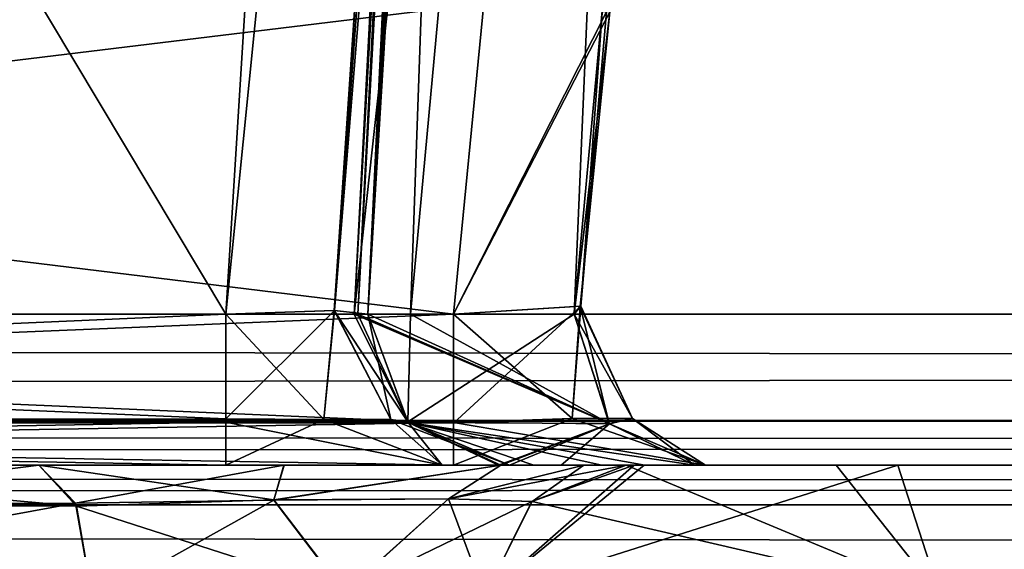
# Model space of a CAD drawing. Header units: inches. Extents: x -9.7 to 9.7, y -2.4 to 4.3.
# Tile 514 of 656: x -2.358 to -2.152, y -1.623 to -1.512. Entities that reach past the tile are written whole.
import ezdxf

# ---------------------------------------------------------------- set-up
doc = ezdxf.new("R2010")
doc.units = ezdxf.units.IN
doc.header["$LTSCALE"] = 101.851852
doc.header["$MEASUREMENT"] = 0
for name, color, linetype in [('166', 7, 'CONTINUOUS'), ('175', 7, 'CONTINUOUS'), ('200', 7, 'CONTINUOUS'), ('230', 7, 'CONTINUOUS'), ('231', 7, 'CONTINUOUS'), ('3858', 7, 'CONTINUOUS'), ('3863', 7, 'CONTINUOUS'), ('4285', 7, 'CONTINUOUS'), ('4286', 7, 'CONTINUOUS'), ('4287', 7, 'CONTINUOUS'), ('467', 7, 'CONTINUOUS'), ('5786', 7, 'CONTINUOUS'), ('5787', 7, 'CONTINUOUS'), ('5788', 7, 'CONTINUOUS'), ('5794', 7, 'CONTINUOUS'), ('5795', 7, 'CONTINUOUS'), ('5796', 7, 'CONTINUOUS'), ('5797', 7, 'CONTINUOUS'), ('5800', 7, 'CONTINUOUS'), ('5801', 7, 'CONTINUOUS'), ('5969', 7, 'CONTINUOUS'), ('5970', 7, 'CONTINUOUS'), ('5993', 7, 'CONTINUOUS'), ('5994', 7, 'CONTINUOUS'), ('6310', 7, 'CONTINUOUS'), ('6857', 7, 'CONTINUOUS'), ('759', 7, 'CONTINUOUS'), ('760', 7, 'CONTINUOUS'), ('761', 7, 'CONTINUOUS'), ('762', 7, 'CONTINUOUS'), ('763', 7, 'CONTINUOUS'), ('764', 7, 'CONTINUOUS'), ('765', 7, 'CONTINUOUS'), ('766', 7, 'CONTINUOUS'), ('767', 7, 'CONTINUOUS'), ('768', 7, 'CONTINUOUS'), ('8370', 7, 'CONTINUOUS'), ('8384', 7, 'CONTINUOUS')]:
    doc.layers.add(name, color=color, linetype=linetype)

msp = doc.modelspace()

# ---------------------------------------------------------------- linework, layer by layer
at = {"layer": '166', "linetype": 'CONTINUOUS'}
for points in [[(8.075, -1.605, 4.09849), (-8.075, -1.605, 4.09849), (8.075, -1.605, -4.09849), (8.075, -1.605, 4.09849)], [(8.075, -1.605, -4.09849), (-8.075, -1.605, 4.09849), (-8.075, -1.605, -4.09849), (8.075, -1.605, -4.09849)]]:
    msp.add_3dface(points, dxfattribs=at)
at = {"layer": '175', "linetype": 'CONTINUOUS'}
for points in [[(8.57824, -1.605, 4.59779), (-8.57822, -1.605, 4.59779), (5.96565, -1.605, 4.58254), (8.57824, -1.605, 4.59779)], [(5.96565, -1.605, 4.58254), (-8.57822, -1.605, 4.59779), (1.96565, -1.605, 4.58254), (5.96565, -1.605, 4.58254)], [(1.96565, -1.605, 4.58254), (-8.57822, -1.605, 4.59779), (-1.98604, -1.605, 4.58467), (1.96565, -1.605, 4.58254)], [(-1.98604, -1.605, 4.58467), (-8.57822, -1.605, 4.59779), (-5.98604, -1.605, 4.58467), (-1.98604, -1.605, 4.58467)], [(-8.57821, -1.605, -4.59779), (8.57824, -1.605, -4.59779), (-5.96565, -1.605, -4.58254), (-8.57821, -1.605, -4.59779)], [(-2.09812, -1.605, 4.5635), (-1.98604, -1.605, 4.58467), (-5.98604, -1.605, 4.58467), (-2.09812, -1.605, 4.5635)], [(-2.18687, -1.605, 4.49132), (-2.09812, -1.605, 4.5635), (-5.98604, -1.605, 4.58467), (-2.18687, -1.605, 4.49132)], [(-2.31452, -1.605, 4.45621), (-2.18687, -1.605, 4.49132), (-5.98604, -1.605, 4.58467), (-2.31452, -1.605, 4.45621)], [(-2.82517, -1.605, 4.45621), (-2.31452, -1.605, 4.45621), (-5.98604, -1.605, 4.58467), (-2.82517, -1.605, 4.45621)], [(-5.96565, -1.605, -4.58254), (8.57824, -1.605, -4.59779), (-1.96565, -1.605, -4.58254), (-5.96565, -1.605, -4.58254)], [(-5.86027, -1.605, -4.53864), (-5.96565, -1.605, -4.58254), (-1.96565, -1.605, -4.58254), (-5.86027, -1.605, -4.53864)], [(-5.68548, -1.605, -4.45621), (-5.86027, -1.605, -4.53864), (-1.96565, -1.605, -4.58254), (-5.68548, -1.605, -4.45621)], [(-5.17483, -1.605, -4.45621), (-5.68548, -1.605, -4.45621), (-1.96565, -1.605, -4.58254), (-5.17483, -1.605, -4.45621)], [(-4.82517, -1.605, -4.45621), (-5.17483, -1.605, -4.45621), (-1.96565, -1.605, -4.58254), (-4.82517, -1.605, -4.45621)], [(-4.15533, -1.605, -4.45621), (-4.82517, -1.605, -4.45621), (-1.96565, -1.605, -4.58254), (-4.15533, -1.605, -4.45621)], [(-4.11292, -1.605, -4.43865), (-4.15533, -1.605, -4.45621), (-1.96565, -1.605, -4.58254), (-4.11292, -1.605, -4.43865)], [(-3.84467, -1.605, -4.45621), (-4.11292, -1.605, -4.43865), (-1.96565, -1.605, -4.58254), (-3.84467, -1.605, -4.45621)], [(-3.17483, -1.605, -4.45621), (-3.84467, -1.605, -4.45621), (-2.07925, -1.605, -4.57127), (-3.17483, -1.605, -4.45621)], [(-2.07925, -1.605, -4.57127), (-3.84467, -1.605, -4.45621), (-1.96565, -1.605, -4.58254), (-2.07925, -1.605, -4.57127)], [(-3.13242, -1.605, -4.43865), (-3.17483, -1.605, -4.45621), (-2.07925, -1.605, -4.57127), (-3.13242, -1.605, -4.43865)], [(-2.82517, -1.605, -4.45621), (-3.13242, -1.605, -4.43865), (-2.07925, -1.605, -4.57127), (-2.82517, -1.605, -4.45621)], [(-2.31452, -1.605, -4.45621), (-2.82517, -1.605, -4.45621), (-2.07925, -1.605, -4.57127), (-2.31452, -1.605, -4.45621)], [(-2.26927, -1.605, -4.4356), (-2.31452, -1.605, -4.45621), (-2.17403, -1.605, -4.50706), (-2.26927, -1.605, -4.4356)], [(-2.17403, -1.605, -4.50706), (-2.31452, -1.605, -4.45621), (-2.07925, -1.605, -4.57127), (-2.17403, -1.605, -4.50706)], [(-2.26926, -1.605, 4.4356), (-2.18687, -1.605, 4.49132), (-2.31452, -1.605, 4.45621), (-2.26926, -1.605, 4.4356)], [(-2.25518, -1.605, -4.38791), (-2.26927, -1.605, -4.4356), (-2.17403, -1.605, -4.50706), (-2.25518, -1.605, -4.38791)], [(-2.2308, -1.605, 4.38504), (-2.18687, -1.605, 4.49132), (-2.26926, -1.605, 4.4356), (-2.2308, -1.605, 4.38504)], [(-2.23965, -1.605, 4.35707), (-2.2308, -1.605, 4.38504), (-2.26926, -1.605, 4.4356), (-2.23965, -1.605, 4.35707)], [(-2.25518, -1.605, 4.38791), (-2.23965, -1.605, 4.35707), (-2.26926, -1.605, 4.4356), (-2.25518, -1.605, 4.38791)], [(-2.25754, -1.605, -4.36073), (-2.25518, -1.605, -4.38791), (-2.25702, -1.605, -4.33343), (-2.25754, -1.605, -4.36073)], [(-2.25754, -1.605, 4.36074), (-2.25702, -1.605, 4.33343), (-2.25518, -1.605, 4.38791), (-2.25754, -1.605, 4.36074)], [(-2.25702, -1.605, -4.33343), (-2.25518, -1.605, -4.38791), (-2.23964, -1.605, -4.35706), (-2.25702, -1.605, -4.33343)], [(-2.25702, -1.605, 4.33343), (-2.23965, -1.605, 4.35707), (-2.25518, -1.605, 4.38791), (-2.25702, -1.605, 4.33343)], [(-2.23964, -1.605, -4.35706), (-2.25518, -1.605, -4.38791), (-2.22707, -1.605, -4.40491), (-2.23964, -1.605, -4.35706)], [(-2.22707, -1.605, -4.40491), (-2.25518, -1.605, -4.38791), (-2.17403, -1.605, -4.50706), (-2.22707, -1.605, -4.40491)], [(-2.2308, -1.605, -4.38506), (-2.23964, -1.605, -4.35706), (-2.22915, -1.605, -4.39501), (-2.2308, -1.605, -4.38506)], [(-2.22915, -1.605, -4.39501), (-2.23964, -1.605, -4.35706), (-2.22707, -1.605, -4.40491), (-2.22915, -1.605, -4.39501)]]:
    msp.add_3dface(points, dxfattribs=at)
at = {"layer": '200', "linetype": 'CONTINUOUS'}
for points in [[(8.57837, -1.59603, 4.61919), (8.57837, -1.57343, 4.62775), (-8.57837, -1.59542, 4.61977), (8.57837, -1.59603, 4.61919)], [(-8.57837, -1.59542, 4.61977), (8.57837, -1.57343, 4.62775), (-8.57837, -1.57343, 4.62775), (-8.57837, -1.59542, 4.61977)], [(-8.57822, -1.605, 4.59779), (8.57837, -1.59603, 4.61919), (-8.57837, -1.59542, 4.61977), (-8.57822, -1.605, 4.59779)], [(-8.57822, -1.605, 4.59779), (8.57824, -1.605, 4.59779), (8.57837, -1.59603, 4.61919), (-8.57822, -1.605, 4.59779)]]:
    msp.add_3dface(points, dxfattribs=at)
at = {"layer": '230', "linetype": 'CONTINUOUS'}
for points in [[(-8.57837, -1.59603, -4.61919), (-8.57837, -1.57343, -4.62775), (8.57837, -1.59542, -4.61977), (-8.57837, -1.59603, -4.61919)], [(8.57837, -1.59542, -4.61977), (-8.57837, -1.57343, -4.62775), (8.57837, -1.57343, -4.62775), (8.57837, -1.59542, -4.61977)], [(8.57824, -1.605, -4.59779), (-8.57837, -1.59603, -4.61919), (8.57837, -1.59542, -4.61977), (8.57824, -1.605, -4.59779)], [(8.57824, -1.605, -4.59779), (-8.57821, -1.605, -4.59779), (-8.57837, -1.59603, -4.61919), (8.57824, -1.605, -4.59779)]]:
    msp.add_3dface(points, dxfattribs=at)
at = {"layer": '231', "linetype": 'CONTINUOUS'}
for points in [[(-1.89693, -0.63817, -4.57874), (-8.57837, -1.57343, -4.62775), (-1.93722, -0.62134, -4.57786), (-1.89693, -0.63817, -4.57874)], [(-1.93722, -0.62134, -4.57786), (-8.57837, -1.57343, -4.62775), (-2.10307, -0.63817, -4.57874), (-1.93722, -0.62134, -4.57786)], [(8.57837, -1.57343, -4.62775), (-8.57837, -1.57343, -4.62775), (8.52935, -0.63817, -4.57874), (8.57837, -1.57343, -4.62775)], [(5.89693, -0.63817, -4.57874), (-8.57837, -1.57343, -4.62775), (5.12257, -0.63817, -4.57874), (5.89693, -0.63817, -4.57874)], [(-8.57837, -1.57343, -4.62775), (5.89693, -0.63817, -4.57874), (6.10307, -0.63817, -4.57874), (-8.57837, -1.57343, -4.62775)], [(5.12257, -0.63817, -4.57874), (-8.57837, -1.57343, -4.62775), (4.87743, -0.63817, -4.57874), (5.12257, -0.63817, -4.57874)], [(4.87743, -0.63817, -4.57874), (-8.57837, -1.57343, -4.62775), (4.10307, -0.63817, -4.57874), (4.87743, -0.63817, -4.57874)], [(4.10307, -0.63817, -4.57874), (-8.57837, -1.57343, -4.62775), (3.89693, -0.63817, -4.57874), (4.10307, -0.63817, -4.57874)], [(3.89693, -0.63817, -4.57874), (-8.57837, -1.57343, -4.62775), (3.12257, -0.63817, -4.57874), (3.89693, -0.63817, -4.57874)], [(3.12257, -0.63817, -4.57874), (-8.57837, -1.57343, -4.62775), (2.87743, -0.63817, -4.57874), (3.12257, -0.63817, -4.57874)], [(2.87743, -0.63817, -4.57874), (-8.57837, -1.57343, -4.62775), (2.10307, -0.63817, -4.57874), (2.87743, -0.63817, -4.57874)], [(2.10307, -0.63817, -4.57874), (-8.57837, -1.57343, -4.62775), (1.89693, -0.63817, -4.57874), (2.10307, -0.63817, -4.57874)], [(1.89693, -0.63817, -4.57874), (-8.57837, -1.57343, -4.62775), (-1.89693, -0.63817, -4.57874), (1.89693, -0.63817, -4.57874)], [(-2.10307, -0.63817, -4.57874), (-8.57837, -1.57343, -4.62775), (-2.87743, -0.63817, -4.57874), (-2.10307, -0.63817, -4.57874)], [(8.52935, -0.63817, -4.57874), (-8.57837, -1.57343, -4.62775), (7.12257, -0.63817, -4.57874), (8.52935, -0.63817, -4.57874)], [(7.12257, -0.63817, -4.57874), (-8.57837, -1.57343, -4.62775), (6.87743, -0.63817, -4.57874), (7.12257, -0.63817, -4.57874)], [(6.87743, -0.63817, -4.57874), (-8.57837, -1.57343, -4.62775), (6.10307, -0.63817, -4.57874), (6.87743, -0.63817, -4.57874)]]:
    msp.add_3dface(points, dxfattribs=at)
at = {"layer": '3858', "linetype": 'CONTINUOUS'}
for points in [[(-8.075, -1.605, 4.09849), (8.075, -1.605, 4.09849), (8.075, -1.61324, 4.07784), (-8.075, -1.605, 4.09849)], [(-8.075, -1.605, 4.09849), (8.075, -1.61324, 4.07784), (-8.075, -1.61324, 4.07784), (-8.075, -1.605, 4.09849)], [(8.075, -1.63343, 4.06853), (-8.075, -1.63343, 4.06853), (-8.075, -1.61324, 4.07784), (8.075, -1.63343, 4.06853)], [(8.075, -1.61324, 4.07784), (8.075, -1.63343, 4.06853), (-8.075, -1.61324, 4.07784), (8.075, -1.61324, 4.07784)]]:
    msp.add_3dface(points, dxfattribs=at)
at = {"layer": '3863', "linetype": 'CONTINUOUS'}
for points in [[(8.075, -1.605, -4.09849), (-8.075, -1.605, -4.09849), (-8.075, -1.61324, -4.07784), (8.075, -1.605, -4.09849)], [(8.075, -1.61324, -4.07784), (8.075, -1.605, -4.09849), (-8.075, -1.61324, -4.07784), (8.075, -1.61324, -4.07784)], [(-8.075, -1.63343, -4.06853), (8.075, -1.63343, -4.06853), (8.075, -1.61324, -4.07784), (-8.075, -1.63343, -4.06853)], [(-8.075, -1.63343, -4.06853), (8.075, -1.61324, -4.07784), (-8.075, -1.61324, -4.07784), (-8.075, -1.63343, -4.06853)]]:
    msp.add_3dface(points, dxfattribs=at)
at = {"layer": '4285', "linetype": 'CONTINUOUS'}
for points in [[(-2.22915, -1.605, -4.39501), (-2.22707, -1.605, -4.40491), (-2.26038, -1.63239, -4.38928), (-2.22915, -1.605, -4.39501)], [(-2.25052, -1.61257, -4.38786), (-2.22915, -1.605, -4.39501), (-2.26038, -1.63239, -4.38928), (-2.25052, -1.61257, -4.38786)], [(-2.22707, -1.605, -4.40491), (-2.17403, -1.605, -4.50706), (-2.26038, -1.63239, -4.38928), (-2.22707, -1.605, -4.40491)], [(-2.26038, -1.63239, -4.38928), (-2.17403, -1.605, -4.50706), (-2.16515, -1.63239, -4.55673), (-2.26038, -1.63239, -4.38928)], [(-2.2308, -1.605, -4.38506), (-2.22915, -1.605, -4.39501), (-2.25052, -1.61257, -4.38786), (-2.2308, -1.605, -4.38506)], [(-2.17403, -1.605, -4.50706), (-2.07925, -1.605, -4.57127), (-2.16515, -1.63239, -4.55673), (-2.17403, -1.605, -4.50706)], [(-2.16515, -1.63239, -4.55673), (-2.07925, -1.605, -4.57127), (-1.98132, -1.63239, -4.61437), (-2.16515, -1.63239, -4.55673)]]:
    msp.add_3dface(points, dxfattribs=at)
at = {"layer": '4286', "linetype": 'CONTINUOUS'}
for points in [[(-2.35361, -1.605, -4.31474), (-2.3024, -1.605, -4.30977), (-2.34596, -1.61295, -4.33359), (-2.35361, -1.605, -4.31474)], [(-2.34596, -1.61295, -4.33359), (-2.3024, -1.605, -4.30977), (-2.30451, -1.61226, -4.32927), (-2.34596, -1.61295, -4.33359)], [(-2.3024, -1.605, -4.30977), (-2.25702, -1.605, -4.33343), (-2.30451, -1.61226, -4.32927), (-2.3024, -1.605, -4.30977)], [(-2.30451, -1.61226, -4.32927), (-2.25702, -1.605, -4.33343), (-2.26796, -1.612, -4.34979), (-2.30451, -1.61226, -4.32927)], [(-2.25702, -1.605, -4.33343), (-2.23964, -1.605, -4.35706), (-2.26796, -1.612, -4.34979), (-2.25702, -1.605, -4.33343)], [(-2.23964, -1.605, -4.35706), (-2.2308, -1.605, -4.38506), (-2.26796, -1.612, -4.34979), (-2.23964, -1.605, -4.35706)], [(-2.2308, -1.605, -4.38506), (-2.25052, -1.61257, -4.38786), (-2.26796, -1.612, -4.34979), (-2.2308, -1.605, -4.38506)], [(-2.30451, -1.61226, -4.32927), (-2.26796, -1.612, -4.34979), (-2.28976, -1.63161, -4.34579), (-2.30451, -1.61226, -4.32927)], [(-2.26796, -1.612, -4.34979), (-2.25052, -1.61257, -4.38786), (-2.28976, -1.63161, -4.34579), (-2.26796, -1.612, -4.34979)], [(-2.34596, -1.61295, -4.33359), (-2.30451, -1.61226, -4.32927), (-2.34234, -1.63343, -4.3425), (-2.34596, -1.61295, -4.33359)], [(-2.34234, -1.63343, -4.3425), (-2.30451, -1.61226, -4.32927), (-2.28976, -1.63161, -4.34579), (-2.34234, -1.63343, -4.3425)], [(-2.25052, -1.61257, -4.38786), (-2.26038, -1.63239, -4.38928), (-2.28976, -1.63161, -4.34579), (-2.25052, -1.61257, -4.38786)]]:
    msp.add_3dface(points, dxfattribs=at)
at = {"layer": '4287', "linetype": 'CONTINUOUS'}
for points in [[(-2.44175, -1.605, -4.3067), (-2.35361, -1.605, -4.31474), (-2.41885, -1.61324, -4.33886), (-2.44175, -1.605, -4.3067)], [(-2.35361, -1.605, -4.31474), (-2.34596, -1.61295, -4.33359), (-2.41885, -1.61324, -4.33886), (-2.35361, -1.605, -4.31474)], [(-2.34596, -1.61295, -4.33359), (-2.34234, -1.63343, -4.3425), (-2.45786, -1.63343, -4.332), (-2.34596, -1.61295, -4.33359)], [(-2.41885, -1.61324, -4.33886), (-2.34596, -1.61295, -4.33359), (-2.45786, -1.63343, -4.332), (-2.41885, -1.61324, -4.33886)]]:
    msp.add_3dface(points, dxfattribs=at)
at = {"layer": '467', "linetype": 'CONTINUOUS'}
for points in [[(-8.57837, -1.57343, 4.62775), (8.57837, -1.57343, 4.62775), (-8.52935, -0.63817, 4.57874), (-8.57837, -1.57343, 4.62775)], [(-8.52935, -0.63817, 4.57874), (8.57837, -1.57343, 4.62775), (-7.12257, -0.63817, 4.57874), (-8.52935, -0.63817, 4.57874)], [(-7.12257, -0.63817, 4.57874), (8.57837, -1.57343, 4.62775), (-6.87743, -0.63817, 4.57874), (-7.12257, -0.63817, 4.57874)], [(-6.87743, -0.63817, 4.57874), (8.57837, -1.57343, 4.62775), (-6.10307, -0.63817, 4.57874), (-6.87743, -0.63817, 4.57874)], [(-6.10307, -0.63817, 4.57874), (8.57837, -1.57343, 4.62775), (-5.89693, -0.63817, 4.57874), (-6.10307, -0.63817, 4.57874)], [(-5.89693, -0.63817, 4.57874), (8.57837, -1.57343, 4.62775), (-5.12257, -0.63817, 4.57874), (-5.89693, -0.63817, 4.57874)], [(-5.12257, -0.63817, 4.57874), (8.57837, -1.57343, 4.62775), (-4.87743, -0.63817, 4.57874), (-5.12257, -0.63817, 4.57874)], [(-4.87743, -0.63817, 4.57874), (8.57837, -1.57343, 4.62775), (-4.10307, -0.63817, 4.57874), (-4.87743, -0.63817, 4.57874)], [(8.57837, -1.57343, 4.62775), (-3.89693, -0.63817, 4.57874), (-4.10307, -0.63817, 4.57874), (8.57837, -1.57343, 4.62775)], [(-3.89693, -0.63817, 4.57874), (8.57837, -1.57343, 4.62775), (-3.12257, -0.63817, 4.57874), (-3.89693, -0.63817, 4.57874)], [(-3.12257, -0.63817, 4.57874), (8.57837, -1.57343, 4.62775), (-2.87743, -0.63817, 4.57874), (-3.12257, -0.63817, 4.57874)], [(-2.87743, -0.63817, 4.57874), (8.57837, -1.57343, 4.62775), (-2.10307, -0.63817, 4.57874), (-2.87743, -0.63817, 4.57874)]]:
    msp.add_3dface(points, dxfattribs=at)
at = {"layer": '5786', "linetype": 'CONTINUOUS'}
for points in [[(-2.7952, -1.605, 4.1199), (-2.57611, -1.605, 4.14496), (-2.26689, -1.605, 4.1199), (-2.7952, -1.605, 4.1199)], [(-2.26689, -1.605, 4.1199), (-2.57611, -1.605, 4.14496), (-2.51418, -1.605, 4.16967), (-2.26689, -1.605, 4.1199)], [(-2.3023, -1.605, 4.30978), (-2.26689, -1.605, 4.1199), (-2.51418, -1.605, 4.16967), (-2.3023, -1.605, 4.30978)], [(-2.35361, -1.605, 4.31474), (-2.3023, -1.605, 4.30978), (-2.51418, -1.605, 4.16967), (-2.35361, -1.605, 4.31474)], [(-2.44176, -1.605, 4.30669), (-2.35361, -1.605, 4.31474), (-2.51418, -1.605, 4.16967), (-2.44176, -1.605, 4.30669)], [(-2.25702, -1.605, 4.33343), (-2.26689, -1.605, 4.1199), (-2.3023, -1.605, 4.30978), (-2.25702, -1.605, 4.33343)], [(-2.26689, -1.605, 4.1199), (-2.25702, -1.605, 4.33343), (-2.25011, -1.605, 4.28995), (-2.26689, -1.605, 4.1199)], [(-2.21424, -1.605, 4.15111), (-2.26689, -1.605, 4.1199), (-2.21654, -1.605, 4.2123), (-2.21424, -1.605, 4.15111)], [(-2.21654, -1.605, 4.2123), (-2.26689, -1.605, 4.1199), (-2.22693, -1.605, 4.2299), (-2.21654, -1.605, 4.2123)], [(-2.22693, -1.605, 4.2299), (-2.26689, -1.605, 4.1199), (-2.23589, -1.605, 4.24827), (-2.22693, -1.605, 4.2299)], [(-2.23589, -1.605, 4.24827), (-2.26689, -1.605, 4.1199), (-2.25011, -1.605, 4.28995), (-2.23589, -1.605, 4.24827)]]:
    msp.add_3dface(points, dxfattribs=at)
at = {"layer": '5787', "linetype": 'CONTINUOUS'}
for points in [[(-2.26689, -1.57343, 4.14986), (-2.79523, -1.59526, 4.14202), (-2.26689, -1.59603, 4.14129), (-2.26689, -1.57343, 4.14986)], [(-2.79523, -1.57343, 4.14986), (-2.79523, -1.59526, 4.14202), (-2.26689, -1.57343, 4.14986), (-2.79523, -1.57343, 4.14986)], [(-2.79523, -1.59526, 4.14202), (-2.7952, -1.605, 4.1199), (-2.26689, -1.59603, 4.14129), (-2.79523, -1.59526, 4.14202)], [(-2.7952, -1.605, 4.1199), (-2.26689, -1.605, 4.1199), (-2.26689, -1.59603, 4.14129), (-2.7952, -1.605, 4.1199)]]:
    msp.add_3dface(points, dxfattribs=at)
at = {"layer": '5788', "linetype": 'CONTINUOUS'}
for points in [[(-2.79523, -1.57343, 4.14986), (-2.26689, -1.57343, 4.14986), (-2.79863, -1.50843, 4.14645), (-2.79523, -1.57343, 4.14986)], [(-2.79863, -1.50843, 4.14645), (-2.26689, -1.57343, 4.14986), (-2.26056, -1.50843, 4.14645), (-2.79863, -1.50843, 4.14645)]]:
    msp.add_3dface(points, dxfattribs=at)
at = {"layer": '5794', "linetype": 'CONTINUOUS'}
for points in [[(-2.27593, -1.57343, 4.27071), (-2.28765, -1.57343, 4.352), (-2.21216, -0.88343, 4.21696), (-2.27593, -1.57343, 4.27071)], [(-2.21216, -0.88343, 4.21696), (-2.28765, -1.57343, 4.352), (-2.25149, -0.88343, 4.352), (-2.21216, -0.88343, 4.21696)], [(-2.25149, -0.88343, 4.352), (-2.28765, -1.57343, 4.352), (-2.28695, -1.57343, 4.3721), (-2.25149, -0.88343, 4.352)], [(-2.28484, -1.57343, 4.39211), (-2.25149, -0.88343, 4.352), (-2.28695, -1.57343, 4.3721), (-2.28484, -1.57343, 4.39211)], [(-2.24885, -0.88343, 4.38832), (-2.25149, -0.88343, 4.352), (-2.28484, -1.57343, 4.39211), (-2.24885, -0.88343, 4.38832)], [(-2.26348, -1.22557, 4.40826), (-2.24885, -0.88343, 4.38832), (-2.28484, -1.57343, 4.39211), (-2.26348, -1.22557, 4.40826)], [(-2.24171, -1.57343, 4.19606), (-2.27593, -1.57343, 4.27071), (-2.21216, -0.88343, 4.21696), (-2.24171, -1.57343, 4.19606)], [(-2.23572, -1.50843, 4.19315), (-2.24171, -1.57343, 4.19606), (-2.21216, -0.88343, 4.21696), (-2.23572, -1.50843, 4.19315)]]:
    msp.add_3dface(points, dxfattribs=at)
at = {"layer": '5795', "linetype": 'CONTINUOUS'}
for points in [[(-2.28765, -1.57343, 4.352), (-2.27593, -1.57343, 4.27071), (-2.23434, -1.59623, 4.20081), (-2.28765, -1.57343, 4.352)], [(-2.28695, -1.57343, 4.3721), (-2.28765, -1.57343, 4.352), (-2.23434, -1.59623, 4.20081), (-2.28695, -1.57343, 4.3721)], [(-2.28484, -1.57343, 4.39211), (-2.28695, -1.57343, 4.3721), (-2.23434, -1.59623, 4.20081), (-2.28484, -1.57343, 4.39211)], [(-2.28484, -1.57343, 4.39211), (-2.23434, -1.59623, 4.20081), (-2.27636, -1.59603, 4.39092), (-2.28484, -1.57343, 4.39211)], [(-2.27593, -1.57343, 4.27071), (-2.24171, -1.57343, 4.19606), (-2.23434, -1.59623, 4.20081), (-2.27593, -1.57343, 4.27071)], [(-2.25702, -1.605, 4.33343), (-2.25754, -1.605, 4.36074), (-2.27636, -1.59603, 4.39092), (-2.25702, -1.605, 4.33343)], [(-2.25011, -1.605, 4.28995), (-2.25702, -1.605, 4.33343), (-2.27636, -1.59603, 4.39092), (-2.25011, -1.605, 4.28995)], [(-2.25754, -1.605, 4.36074), (-2.25518, -1.605, 4.38791), (-2.27636, -1.59603, 4.39092), (-2.25754, -1.605, 4.36074)], [(-2.21654, -1.605, 4.2123), (-2.22693, -1.605, 4.2299), (-2.27636, -1.59603, 4.39092), (-2.21654, -1.605, 4.2123)], [(-2.23434, -1.59623, 4.20081), (-2.21654, -1.605, 4.2123), (-2.27636, -1.59603, 4.39092), (-2.23434, -1.59623, 4.20081)], [(-2.22693, -1.605, 4.2299), (-2.23589, -1.605, 4.24827), (-2.27636, -1.59603, 4.39092), (-2.22693, -1.605, 4.2299)], [(-2.23589, -1.605, 4.24827), (-2.25011, -1.605, 4.28995), (-2.27636, -1.59603, 4.39092), (-2.23589, -1.605, 4.24827)]]:
    msp.add_3dface(points, dxfattribs=at)
at = {"layer": '5796', "linetype": 'CONTINUOUS'}
for points in [[(-2.26689, -1.57343, 4.14986), (-2.24209, -1.59519, 4.15128), (-2.24044, -1.57173, 4.16524), (-2.26689, -1.57343, 4.14986)], [(-2.24209, -1.59519, 4.15128), (-2.22947, -1.59519, 4.17442), (-2.24044, -1.57173, 4.16524), (-2.24209, -1.59519, 4.15128)], [(-2.23434, -1.59623, 4.20081), (-2.24171, -1.57343, 4.19606), (-2.24044, -1.57173, 4.16524), (-2.23434, -1.59623, 4.20081)], [(-2.22947, -1.59519, 4.17442), (-2.23434, -1.59623, 4.20081), (-2.24044, -1.57173, 4.16524), (-2.22947, -1.59519, 4.17442)], [(-2.26689, -1.57343, 4.14986), (-2.26689, -1.59603, 4.14129), (-2.24209, -1.59519, 4.15128), (-2.26689, -1.57343, 4.14986)], [(-2.26689, -1.59603, 4.14129), (-2.21424, -1.605, 4.15111), (-2.24209, -1.59519, 4.15128), (-2.26689, -1.59603, 4.14129)], [(-2.24209, -1.59519, 4.15128), (-2.21424, -1.605, 4.15111), (-2.22947, -1.59519, 4.17442), (-2.24209, -1.59519, 4.15128)], [(-2.21654, -1.605, 4.2123), (-2.23434, -1.59623, 4.20081), (-2.22947, -1.59519, 4.17442), (-2.21654, -1.605, 4.2123)], [(-2.21424, -1.605, 4.15111), (-2.21654, -1.605, 4.2123), (-2.22947, -1.59519, 4.17442), (-2.21424, -1.605, 4.15111)], [(-2.26689, -1.605, 4.1199), (-2.21424, -1.605, 4.15111), (-2.26689, -1.59603, 4.14129), (-2.26689, -1.605, 4.1199)]]:
    msp.add_3dface(points, dxfattribs=at)
at = {"layer": '5797', "linetype": 'CONTINUOUS'}
for points in [[(-2.26056, -1.50843, 4.14645), (-2.26689, -1.57343, 4.14986), (-2.23424, -1.51019, 4.1624), (-2.26056, -1.50843, 4.14645)], [(-2.24171, -1.57343, 4.19606), (-2.23572, -1.50843, 4.19315), (-2.23424, -1.51019, 4.1624), (-2.24171, -1.57343, 4.19606)], [(-2.26689, -1.57343, 4.14986), (-2.24044, -1.57173, 4.16524), (-2.23424, -1.51019, 4.1624), (-2.26689, -1.57343, 4.14986)], [(-2.24044, -1.57173, 4.16524), (-2.24171, -1.57343, 4.19606), (-2.23424, -1.51019, 4.1624), (-2.24044, -1.57173, 4.16524)]]:
    msp.add_3dface(points, dxfattribs=at)
at = {"layer": '5800', "linetype": 'CONTINUOUS'}
for points in [[(-2.31451, -1.59526, 4.43408), (-2.31449, -1.57343, 4.42625), (-2.29182, -1.57262, 4.41596), (-2.31451, -1.59526, 4.43408)], [(-2.294, -1.59542, 4.42823), (-2.31451, -1.59526, 4.43408), (-2.29182, -1.57262, 4.41596), (-2.294, -1.59542, 4.42823)], [(-2.28001, -1.59542, 4.41212), (-2.294, -1.59542, 4.42823), (-2.29182, -1.57262, 4.41596), (-2.28001, -1.59542, 4.41212)], [(-2.28484, -1.57343, 4.39211), (-2.28001, -1.59542, 4.41212), (-2.29182, -1.57262, 4.41596), (-2.28484, -1.57343, 4.39211)], [(-2.28484, -1.57343, 4.39211), (-2.27636, -1.59603, 4.39092), (-2.28001, -1.59542, 4.41212), (-2.28484, -1.57343, 4.39211)], [(-2.31452, -1.605, 4.45621), (-2.31451, -1.59526, 4.43408), (-2.294, -1.59542, 4.42823), (-2.31452, -1.605, 4.45621)], [(-2.26926, -1.605, 4.4356), (-2.31452, -1.605, 4.45621), (-2.294, -1.59542, 4.42823), (-2.26926, -1.605, 4.4356)], [(-2.26926, -1.605, 4.4356), (-2.294, -1.59542, 4.42823), (-2.28001, -1.59542, 4.41212), (-2.26926, -1.605, 4.4356)], [(-2.27636, -1.59603, 4.39092), (-2.26926, -1.605, 4.4356), (-2.28001, -1.59542, 4.41212), (-2.27636, -1.59603, 4.39092)], [(-2.25518, -1.605, 4.38791), (-2.26926, -1.605, 4.4356), (-2.27636, -1.59603, 4.39092), (-2.25518, -1.605, 4.38791)]]:
    msp.add_3dface(points, dxfattribs=at)
at = {"layer": '5801', "linetype": 'CONTINUOUS'}
for points in [[(-2.29182, -1.57262, 4.41596), (-2.31449, -1.57343, 4.42625), (-2.24522, -0.88448, 4.44959), (-2.29182, -1.57262, 4.41596)], [(-2.24522, -0.88448, 4.44959), (-2.31449, -1.57343, 4.42625), (-2.29298, -1.22838, 4.44433), (-2.24522, -0.88448, 4.44959)], [(-2.241, -0.88343, 4.42389), (-2.26348, -1.22557, 4.40826), (-2.29182, -1.57262, 4.41596), (-2.241, -0.88343, 4.42389)], [(-2.241, -0.88343, 4.42389), (-2.29182, -1.57262, 4.41596), (-2.24522, -0.88448, 4.44959), (-2.241, -0.88343, 4.42389)], [(-2.26348, -1.22557, 4.40826), (-2.28484, -1.57343, 4.39211), (-2.29182, -1.57262, 4.41596), (-2.26348, -1.22557, 4.40826)]]:
    msp.add_3dface(points, dxfattribs=at)
at = {"layer": '5969', "linetype": 'CONTINUOUS'}
for points in [[(-2.31449, -1.57343, 4.42625), (-2.31451, -1.59526, 4.43408), (-2.82519, -1.57343, 4.42625), (-2.31449, -1.57343, 4.42625)], [(-2.82519, -1.57343, 4.42625), (-2.31451, -1.59526, 4.43408), (-2.82519, -1.59589, 4.43467), (-2.82519, -1.57343, 4.42625)], [(-2.31451, -1.59526, 4.43408), (-2.31452, -1.605, 4.45621), (-2.82519, -1.59589, 4.43467), (-2.31451, -1.59526, 4.43408)], [(-2.31452, -1.605, 4.45621), (-2.82517, -1.605, 4.45621), (-2.82519, -1.59589, 4.43467), (-2.31452, -1.605, 4.45621)]]:
    msp.add_3dface(points, dxfattribs=at)
at = {"layer": '5970', "linetype": 'CONTINUOUS'}
for points in [[(-2.29298, -1.22838, 4.44433), (-2.31449, -1.57343, 4.42625), (-2.8742, -0.63817, 4.47526), (-2.29298, -1.22838, 4.44433)], [(-2.8742, -0.63817, 4.47526), (-2.31449, -1.57343, 4.42625), (-2.82519, -1.57343, 4.42625), (-2.8742, -0.63817, 4.47526)]]:
    msp.add_3dface(points, dxfattribs=at)
at = {"layer": '5993', "linetype": 'CONTINUOUS'}
for points in [[(-2.3023, -1.605, 4.30978), (-2.35361, -1.605, 4.31474), (-2.30449, -1.61224, 4.32926), (-2.3023, -1.605, 4.30978)], [(-2.30449, -1.61224, 4.32926), (-2.35361, -1.605, 4.31474), (-2.34573, -1.61353, 4.33415), (-2.30449, -1.61224, 4.32926)], [(-2.25702, -1.605, 4.33343), (-2.3023, -1.605, 4.30978), (-2.30449, -1.61224, 4.32926), (-2.25702, -1.605, 4.33343)], [(-2.26795, -1.61199, 4.34979), (-2.25702, -1.605, 4.33343), (-2.30449, -1.61224, 4.32926), (-2.26795, -1.61199, 4.34979)], [(-2.23965, -1.605, 4.35707), (-2.25702, -1.605, 4.33343), (-2.26795, -1.61199, 4.34979), (-2.23965, -1.605, 4.35707)], [(-2.25049, -1.61254, 4.38785), (-2.23965, -1.605, 4.35707), (-2.26795, -1.61199, 4.34979), (-2.25049, -1.61254, 4.38785)], [(-2.2308, -1.605, 4.38504), (-2.23965, -1.605, 4.35707), (-2.25049, -1.61254, 4.38785), (-2.2308, -1.605, 4.38504)], [(-2.26795, -1.61199, 4.34979), (-2.30449, -1.61224, 4.32926), (-2.28962, -1.63161, 4.34587), (-2.26795, -1.61199, 4.34979)], [(-2.26039, -1.63239, 4.38927), (-2.26795, -1.61199, 4.34979), (-2.28962, -1.63161, 4.34587), (-2.26039, -1.63239, 4.38927)], [(-2.25049, -1.61254, 4.38785), (-2.26795, -1.61199, 4.34979), (-2.26039, -1.63239, 4.38927), (-2.25049, -1.61254, 4.38785)], [(-2.30449, -1.61224, 4.32926), (-2.34573, -1.61353, 4.33415), (-2.28962, -1.63161, 4.34587), (-2.30449, -1.61224, 4.32926)], [(-2.34234, -1.63343, 4.3425), (-2.28962, -1.63161, 4.34587), (-2.34573, -1.61353, 4.33415), (-2.34234, -1.63343, 4.3425)]]:
    msp.add_3dface(points, dxfattribs=at)
at = {"layer": '5994', "linetype": 'CONTINUOUS'}
for points in [[(-2.2308, -1.605, 4.38504), (-2.25049, -1.61254, 4.38785), (-2.16515, -1.63239, 4.55673), (-2.2308, -1.605, 4.38504)], [(-2.18687, -1.605, 4.49132), (-2.2308, -1.605, 4.38504), (-2.16515, -1.63239, 4.55673), (-2.18687, -1.605, 4.49132)], [(-2.09812, -1.605, 4.5635), (-2.18687, -1.605, 4.49132), (-2.16515, -1.63239, 4.55673), (-2.09812, -1.605, 4.5635)], [(-1.98132, -1.63239, 4.61437), (-2.09812, -1.605, 4.5635), (-2.16515, -1.63239, 4.55673), (-1.98132, -1.63239, 4.61437)], [(-2.25049, -1.61254, 4.38785), (-2.26039, -1.63239, 4.38927), (-2.16515, -1.63239, 4.55673), (-2.25049, -1.61254, 4.38785)]]:
    msp.add_3dface(points, dxfattribs=at)
at = {"layer": '6310', "linetype": 'CONTINUOUS'}
for points in [[(-2.35361, -1.605, 4.31474), (-2.44176, -1.605, 4.30669), (-2.34573, -1.61353, 4.33415), (-2.35361, -1.605, 4.31474)], [(-2.34573, -1.61353, 4.33415), (-2.44176, -1.605, 4.30669), (-2.41885, -1.61324, 4.33886), (-2.34573, -1.61353, 4.33415)], [(-2.45786, -1.63343, 4.332), (-2.34234, -1.63343, 4.3425), (-2.41885, -1.61324, 4.33886), (-2.45786, -1.63343, 4.332)], [(-2.34234, -1.63343, 4.3425), (-2.34573, -1.61353, 4.33415), (-2.41885, -1.61324, 4.33886), (-2.34234, -1.63343, 4.3425)]]:
    msp.add_3dface(points, dxfattribs=at)
at = {"layer": '6857', "linetype": 'CONTINUOUS'}
for points in [[(-2.26056, -1.50843, -4.14645), (-2.79523, -1.57343, -4.14986), (-2.79863, -1.50843, -4.14645), (-2.26056, -1.50843, -4.14645)], [(-2.26689, -1.57343, -4.14986), (-2.79523, -1.57343, -4.14986), (-2.26056, -1.50843, -4.14645), (-2.26689, -1.57343, -4.14986)]]:
    msp.add_3dface(points, dxfattribs=at)
at = {"layer": '759', "linetype": 'CONTINUOUS'}
for points in [[(-2.82519, -1.57343, -4.42625), (-2.1063, -0.63817, -4.47526), (-2.8742, -0.63817, -4.47526), (-2.82519, -1.57343, -4.42625)], [(-2.24993, -0.84341, -4.46451), (-2.1063, -0.63817, -4.47526), (-2.82519, -1.57343, -4.42625), (-2.24993, -0.84341, -4.46451)], [(-2.26973, -0.88351, -4.4624), (-2.24993, -0.84341, -4.46451), (-2.82519, -1.57343, -4.42625), (-2.26973, -0.88351, -4.4624)], [(-2.26973, -0.88351, -4.4624), (-2.82519, -1.57343, -4.42625), (-2.29295, -1.22837, -4.44433), (-2.26973, -0.88351, -4.4624)], [(-2.82519, -1.57343, -4.42625), (-2.31451, -1.57343, -4.42625), (-2.29295, -1.22837, -4.44433), (-2.82519, -1.57343, -4.42625)]]:
    msp.add_3dface(points, dxfattribs=at)
at = {"layer": '760', "linetype": 'CONTINUOUS'}
for points in [[(-2.31451, -1.57343, -4.42625), (-2.82519, -1.57343, -4.42625), (-2.82519, -1.59584, -4.43463), (-2.31451, -1.57343, -4.42625)], [(-2.31451, -1.59595, -4.43473), (-2.31451, -1.57343, -4.42625), (-2.82519, -1.59584, -4.43463), (-2.31451, -1.59595, -4.43473)], [(-2.82517, -1.605, -4.45621), (-2.31451, -1.59595, -4.43473), (-2.82519, -1.59584, -4.43463), (-2.82517, -1.605, -4.45621)], [(-2.82517, -1.605, -4.45621), (-2.31452, -1.605, -4.45621), (-2.31451, -1.59595, -4.43473), (-2.82517, -1.605, -4.45621)]]:
    msp.add_3dface(points, dxfattribs=at)
at = {"layer": '761', "linetype": 'CONTINUOUS'}
for points in [[(-2.31451, -1.57343, -4.42625), (-2.29402, -1.59542, -4.42824), (-2.29187, -1.57262, -4.41603), (-2.31451, -1.57343, -4.42625)], [(-2.29402, -1.59542, -4.42824), (-2.28002, -1.59542, -4.41214), (-2.29187, -1.57262, -4.41603), (-2.29402, -1.59542, -4.42824)], [(-2.27645, -1.59594, -4.39093), (-2.28484, -1.57343, -4.39211), (-2.29187, -1.57262, -4.41603), (-2.27645, -1.59594, -4.39093)], [(-2.28002, -1.59542, -4.41214), (-2.27645, -1.59594, -4.39093), (-2.29187, -1.57262, -4.41603), (-2.28002, -1.59542, -4.41214)], [(-2.31451, -1.57343, -4.42625), (-2.31451, -1.59595, -4.43473), (-2.29402, -1.59542, -4.42824), (-2.31451, -1.57343, -4.42625)], [(-2.31451, -1.59595, -4.43473), (-2.26927, -1.605, -4.4356), (-2.29402, -1.59542, -4.42824), (-2.31451, -1.59595, -4.43473)], [(-2.26927, -1.605, -4.4356), (-2.28002, -1.59542, -4.41214), (-2.29402, -1.59542, -4.42824), (-2.26927, -1.605, -4.4356)], [(-2.26927, -1.605, -4.4356), (-2.25518, -1.605, -4.38791), (-2.28002, -1.59542, -4.41214), (-2.26927, -1.605, -4.4356)], [(-2.25518, -1.605, -4.38791), (-2.27645, -1.59594, -4.39093), (-2.28002, -1.59542, -4.41214), (-2.25518, -1.605, -4.38791)], [(-2.31452, -1.605, -4.45621), (-2.26927, -1.605, -4.4356), (-2.31451, -1.59595, -4.43473), (-2.31452, -1.605, -4.45621)]]:
    msp.add_3dface(points, dxfattribs=at)
at = {"layer": '762', "linetype": 'CONTINUOUS'}
for points in [[(-2.31451, -1.57343, -4.42625), (-2.24522, -0.88448, -4.44959), (-2.29295, -1.22837, -4.44433), (-2.31451, -1.57343, -4.42625)], [(-2.24522, -0.88448, -4.44959), (-2.31451, -1.57343, -4.42625), (-2.29187, -1.57262, -4.41603), (-2.24522, -0.88448, -4.44959)], [(-2.28484, -1.57343, -4.39211), (-2.24522, -0.88448, -4.44959), (-2.29187, -1.57262, -4.41603), (-2.28484, -1.57343, -4.39211)], [(-2.24522, -0.88448, -4.44959), (-2.28484, -1.57343, -4.39211), (-2.26348, -1.22557, -4.40826), (-2.24522, -0.88448, -4.44959)]]:
    msp.add_3dface(points, dxfattribs=at)
at = {"layer": '763', "linetype": 'CONTINUOUS'}
for points in [[(-2.25149, -0.88343, -4.352), (-2.24885, -0.88343, -4.38832), (-2.28765, -1.57343, -4.352), (-2.25149, -0.88343, -4.352)], [(-2.25149, -0.88343, -4.352), (-2.28765, -1.57343, -4.352), (-2.27593, -1.57343, -4.27071), (-2.25149, -0.88343, -4.352)], [(-2.28765, -1.57343, -4.352), (-2.24885, -0.88343, -4.38832), (-2.28695, -1.57343, -4.3721), (-2.28765, -1.57343, -4.352)], [(-2.24885, -0.88343, -4.38832), (-2.28484, -1.57343, -4.39211), (-2.28695, -1.57343, -4.3721), (-2.24885, -0.88343, -4.38832)], [(-2.28484, -1.57343, -4.39211), (-2.24885, -0.88343, -4.38832), (-2.26348, -1.22557, -4.40826), (-2.28484, -1.57343, -4.39211)], [(-2.21216, -0.88343, -4.21696), (-2.25149, -0.88343, -4.352), (-2.27593, -1.57343, -4.27071), (-2.21216, -0.88343, -4.21696)], [(-2.24171, -1.57343, -4.19606), (-2.21216, -0.88343, -4.21696), (-2.27593, -1.57343, -4.27071), (-2.24171, -1.57343, -4.19606)], [(-2.23572, -1.50843, -4.19315), (-2.21216, -0.88343, -4.21696), (-2.24171, -1.57343, -4.19606), (-2.23572, -1.50843, -4.19315)]]:
    msp.add_3dface(points, dxfattribs=at)
at = {"layer": '764', "linetype": 'CONTINUOUS'}
for points in [[(-2.27645, -1.59594, -4.39093), (-2.28765, -1.57343, -4.352), (-2.28695, -1.57343, -4.3721), (-2.27645, -1.59594, -4.39093)], [(-2.28765, -1.57343, -4.352), (-2.27645, -1.59594, -4.39093), (-2.27593, -1.57343, -4.27071), (-2.28765, -1.57343, -4.352)], [(-2.28484, -1.57343, -4.39211), (-2.27645, -1.59594, -4.39093), (-2.28695, -1.57343, -4.3721), (-2.28484, -1.57343, -4.39211)], [(-2.27645, -1.59594, -4.39093), (-2.24171, -1.57343, -4.19606), (-2.27593, -1.57343, -4.27071), (-2.27645, -1.59594, -4.39093)], [(-2.24171, -1.57343, -4.19606), (-2.27645, -1.59594, -4.39093), (-2.23428, -1.59631, -4.20085), (-2.24171, -1.57343, -4.19606)], [(-2.27645, -1.59594, -4.39093), (-2.25518, -1.605, -4.38791), (-2.23428, -1.59631, -4.20085), (-2.27645, -1.59594, -4.39093)], [(-2.25518, -1.605, -4.38791), (-2.25754, -1.605, -4.36073), (-2.23428, -1.59631, -4.20085), (-2.25518, -1.605, -4.38791)], [(-2.25754, -1.605, -4.36073), (-2.25702, -1.605, -4.33343), (-2.23428, -1.59631, -4.20085), (-2.25754, -1.605, -4.36073)], [(-2.23428, -1.59631, -4.20085), (-2.25702, -1.605, -4.33343), (-2.2444, -1.605, -4.27032), (-2.23428, -1.59631, -4.20085)], [(-2.21654, -1.605, -4.2123), (-2.23428, -1.59631, -4.20085), (-2.2444, -1.605, -4.27032), (-2.21654, -1.605, -4.2123)]]:
    msp.add_3dface(points, dxfattribs=at)
at = {"layer": '765', "linetype": 'CONTINUOUS'}
for points in [[(-2.57611, -1.605, -4.14496), (-2.79519, -1.605, -4.1199), (-2.26689, -1.605, -4.1199), (-2.57611, -1.605, -4.14496)], [(-2.51418, -1.605, -4.16967), (-2.57611, -1.605, -4.14496), (-2.26689, -1.605, -4.1199), (-2.51418, -1.605, -4.16967)], [(-2.48634, -1.605, -4.23024), (-2.51418, -1.605, -4.16967), (-2.26689, -1.605, -4.1199), (-2.48634, -1.605, -4.23024)], [(-2.44175, -1.605, -4.3067), (-2.48634, -1.605, -4.23024), (-2.26689, -1.605, -4.1199), (-2.44175, -1.605, -4.3067)], [(-2.35361, -1.605, -4.31474), (-2.44175, -1.605, -4.3067), (-2.26689, -1.605, -4.1199), (-2.35361, -1.605, -4.31474)], [(-2.3024, -1.605, -4.30977), (-2.35361, -1.605, -4.31474), (-2.26689, -1.605, -4.1199), (-2.3024, -1.605, -4.30977)], [(-2.25702, -1.605, -4.33343), (-2.3024, -1.605, -4.30977), (-2.26689, -1.605, -4.1199), (-2.25702, -1.605, -4.33343)], [(-2.2444, -1.605, -4.27032), (-2.25702, -1.605, -4.33343), (-2.26689, -1.605, -4.1199), (-2.2444, -1.605, -4.27032)], [(-2.21422, -1.605, -4.15115), (-2.2444, -1.605, -4.27032), (-2.26689, -1.605, -4.1199), (-2.21422, -1.605, -4.15115)], [(-2.21654, -1.605, -4.2123), (-2.2444, -1.605, -4.27032), (-2.21422, -1.605, -4.15115), (-2.21654, -1.605, -4.2123)]]:
    msp.add_3dface(points, dxfattribs=at)
at = {"layer": '766', "linetype": 'CONTINUOUS'}
for points in [[(-2.26689, -1.57343, -4.14986), (-2.26689, -1.5962, -4.14112), (-2.79523, -1.57343, -4.14986), (-2.26689, -1.57343, -4.14986)], [(-2.79523, -1.57343, -4.14986), (-2.26689, -1.5962, -4.14112), (-2.79523, -1.59589, -4.14143), (-2.79523, -1.57343, -4.14986)], [(-2.26689, -1.605, -4.1199), (-2.79519, -1.605, -4.1199), (-2.79523, -1.59589, -4.14143), (-2.26689, -1.605, -4.1199)], [(-2.26689, -1.5962, -4.14112), (-2.26689, -1.605, -4.1199), (-2.79523, -1.59589, -4.14143), (-2.26689, -1.5962, -4.14112)]]:
    msp.add_3dface(points, dxfattribs=at)
at = {"layer": '767', "linetype": 'CONTINUOUS'}
for points in [[(-2.24207, -1.59519, -4.1513), (-2.26689, -1.5962, -4.14112), (-2.2403, -1.57173, -4.16549), (-2.24207, -1.59519, -4.1513)], [(-2.26689, -1.5962, -4.14112), (-2.26689, -1.57343, -4.14986), (-2.2403, -1.57173, -4.16549), (-2.26689, -1.5962, -4.14112)], [(-2.22947, -1.59519, -4.17445), (-2.24207, -1.59519, -4.1513), (-2.2403, -1.57173, -4.16549), (-2.22947, -1.59519, -4.17445)], [(-2.24171, -1.57343, -4.19606), (-2.22947, -1.59519, -4.17445), (-2.2403, -1.57173, -4.16549), (-2.24171, -1.57343, -4.19606)], [(-2.24171, -1.57343, -4.19606), (-2.23428, -1.59631, -4.20085), (-2.22947, -1.59519, -4.17445), (-2.24171, -1.57343, -4.19606)], [(-2.21422, -1.605, -4.15115), (-2.26689, -1.605, -4.1199), (-2.24207, -1.59519, -4.1513), (-2.21422, -1.605, -4.15115)], [(-2.26689, -1.605, -4.1199), (-2.26689, -1.5962, -4.14112), (-2.24207, -1.59519, -4.1513), (-2.26689, -1.605, -4.1199)], [(-2.22947, -1.59519, -4.17445), (-2.21422, -1.605, -4.15115), (-2.24207, -1.59519, -4.1513), (-2.22947, -1.59519, -4.17445)], [(-2.23428, -1.59631, -4.20085), (-2.21422, -1.605, -4.15115), (-2.22947, -1.59519, -4.17445), (-2.23428, -1.59631, -4.20085)], [(-2.23428, -1.59631, -4.20085), (-2.21654, -1.605, -4.2123), (-2.21422, -1.605, -4.15115), (-2.23428, -1.59631, -4.20085)]]:
    msp.add_3dface(points, dxfattribs=at)
at = {"layer": '768', "linetype": 'CONTINUOUS'}
for points in [[(-2.23495, -1.51018, -4.16114), (-2.26689, -1.57343, -4.14986), (-2.26056, -1.50843, -4.14645), (-2.23495, -1.51018, -4.16114)], [(-2.23572, -1.50843, -4.19315), (-2.24171, -1.57343, -4.19606), (-2.2403, -1.57173, -4.16549), (-2.23572, -1.50843, -4.19315)], [(-2.23572, -1.50843, -4.19315), (-2.2403, -1.57173, -4.16549), (-2.23495, -1.51018, -4.16114), (-2.23572, -1.50843, -4.19315)], [(-2.2403, -1.57173, -4.16549), (-2.26689, -1.57343, -4.14986), (-2.23495, -1.51018, -4.16114), (-2.2403, -1.57173, -4.16549)]]:
    msp.add_3dface(points, dxfattribs=at)
at = {"layer": '8370', "linetype": 'CONTINUOUS'}
for points in [[(-2.79289, -2.4479, 13.45667), (2.79289, -2.4479, 13.45667), (-2.79289, -0.18516, 15.71941), (-2.79289, -2.4479, 13.45667)], [(-2.79289, -0.18516, 15.71941), (2.79289, -2.4479, 13.45667), (2.79289, -0.18516, 15.71941), (-2.79289, -0.18516, 15.71941)]]:
    msp.add_3dface(points, dxfattribs=at)
at = {"layer": '8384', "linetype": 'CONTINUOUS'}
for points in [[(-2.79289, -0.07414, 15.6084), (2.79289, -0.07414, 15.6084), (-2.79289, -2.33688, 13.34565), (-2.79289, -0.07414, 15.6084)], [(-2.79289, -2.33688, 13.34565), (2.79289, -0.07414, 15.6084), (2.79289, -2.33688, 13.34565), (-2.79289, -2.33688, 13.34565)]]:
    msp.add_3dface(points, dxfattribs=at)

doc.saveas('drawing.dxf')
